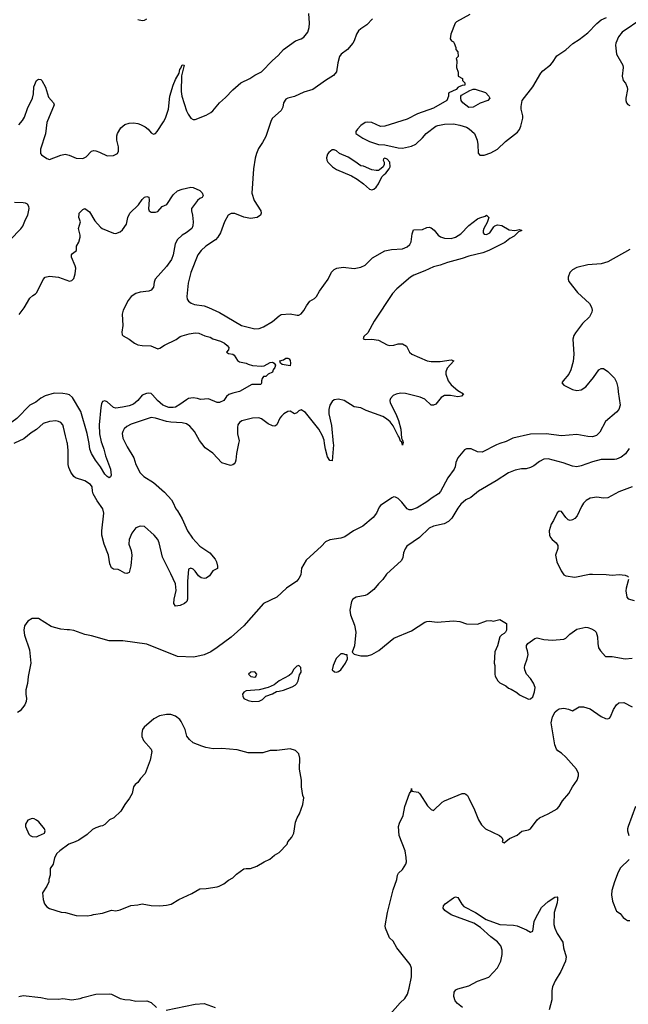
# Model space of a CAD drawing. Header units: inches. Extents: x 1678809 to 1859548, y 384609 to 522868.
# Tile 335 of 386: x 1801858 to 1807376, y 474919 to 483842. Entities that reach past the tile are written whole.
import ezdxf

# ---------------------------------------------------------------- set-up
doc = ezdxf.new("R2010")
doc.units = ezdxf.units.IN
doc.header["$MEASUREMENT"] = 0
doc.layers.add('B8407', color=7, linetype='Continuous')
doc.layers.add('B8408', color=7, linetype='Continuous')

msp = doc.modelspace()

# ---------------------------------------------------------------- linework, layer by layer
at = {"layer": 'B8407', "color": 5}
for points, elevation in [([(1806211.6, 480000), (1806182, 479990), (1806050, 479922.4), (1806010, 479925.1), (1805950, 479951.5), (1805910, 479954), (1805890, 479944.5), (1805830.4, 479870), (1805812.4, 479830), (1805804.9, 479790), (1805796.4, 479770), (1805738.3, 479690), (1805673.8, 479566.1), (1805656.2, 479543.8), (1805596.5, 479510), (1805550, 479472), (1805460.7, 479419.3), (1805410, 479400.4), (1805390, 479401), (1805369.8, 479409.8), (1805322.6, 479470), (1805290, 479503), (1805264.7, 479515.3), (1805250, 479516.9), (1805231, 479510), (1805130, 479439.5), (1805117.2, 479422.8), (1805092.2, 479370), (1805063.7, 479330), (1804970, 479252.3), (1804884, 479210), (1804805.3, 479154.7), (1804770, 479142.4), (1804670.4, 479129.7), (1804630.8, 479110), (1804593.4, 479070), (1804455.9, 478944.1), (1804414, 478870), (1804407.7, 478810), (1804390, 478777.2), (1804370, 478752.7), (1804277.3, 478690), (1804190.3, 478609.8), (1804070, 478551.6), (1803891.2, 478348.8), (1803774.8, 478245.2), (1803650, 478151.8), (1803590, 478114.5), (1803530, 478086.6), (1803435.6, 478064.4), (1803290, 478072.1), (1803010, 478181.3), (1802791.9, 478211.9), (1802670, 478213.7), (1802510, 478259.1), (1802450, 478271.2), (1802350, 478305.1), (1802310, 478314), (1802290, 478312.3), (1802230, 478319.3), (1802172.5, 478332.5), (1802144.1, 478344.1), (1802030, 478414.5), (1801970, 478414.5), (1801931, 478390), (1801902, 478350), (1801894.9, 478310), (1801903.4, 478263.4), (1801947.7, 478130), (1801960.5, 478010), (1801936.3, 477890), (1801930, 477826), (1801914.8, 477770), (1801914, 477730), (1801920.7, 477690), (1801917.3, 477662.7), (1801906, 477634), (1801862, 477578), (1801838, 477562)], 420), ([(1802817.6, 480000), (1802832.2, 479970), (1802892.7, 479870), (1802912.4, 479810), (1802950, 479735.5), (1802982.5, 479702.5), (1803070, 479648.9), (1803170, 479561.1), (1803233.8, 479490), (1803247.9, 479470), (1803273.6, 479410), (1803290.2, 479390), (1803330, 479318.4), (1803380.2, 479210), (1803423.7, 479143.7), (1803490, 479072.3), (1803581.5, 479010), (1803630, 478954), (1803642.8, 478930), (1803651.7, 478890), (1803650.3, 478869.7), (1803610, 478846), (1803578.1, 478801.9), (1803550, 478781.1), (1803530, 478776.4), (1803502.9, 478782.9), (1803480.5, 478800.5), (1803450, 478843), (1803430, 478862), (1803408.9, 478871.1), (1803390, 478861.2), (1803380.5, 478750), (1803379, 478590), (1803372.3, 478570), (1803352.8, 478550), (1803311.9, 478531.9), (1803270, 478527.4), (1803256.8, 478550), (1803259.2, 478590), (1803276.2, 478670), (1803269.4, 478729.4), (1803230, 478820.5), (1803151.7, 478970), (1803121.6, 479101.6), (1803111, 479130), (1803078, 479170), (1802990, 479247.8), (1802950, 479253.3), (1802910, 479235.6), (1802874.9, 479190), (1802850.3, 479130), (1802848.8, 479090), (1802870.2, 479030.2), (1802874.9, 478990), (1802866.5, 478893.5), (1802850, 478832.3), (1802830, 478822), (1802810, 478826.2), (1802770, 478851.7), (1802750, 478858.5), (1802710, 478862.9), (1802690, 478874.3), (1802675.6, 478910), (1802663.4, 478990), (1802623.4, 479090), (1802601.8, 479170), (1802601.5, 479210), (1802621.2, 479370), (1802611.9, 479410), (1802561.3, 479481.3), (1802525.9, 479545.9), (1802518.2, 479570), (1802514.2, 479610), (1802499.7, 479630), (1802450, 479662), (1802364, 479690), (1802350, 479701.2), (1802322.5, 479742.5), (1802303.8, 479783.8), (1802297.2, 479810), (1802296.6, 479936.6), (1802290.7, 480000)], 380), ([(1802603.1, 480000), (1802621.2, 479950), (1802635.6, 479890), (1802682, 479770), (1802686.2, 479713.8), (1802681.4, 479698.6), (1802670.4, 479689.6), (1802650, 479701.3), (1802630, 479722.4), (1802590.6, 479790.6), (1802544.5, 479850), (1802509.8, 479910), (1802495.6, 479950), (1802486.7, 480000)], 360), ([(1803841.7, 480000), (1803824.6, 479910), (1803818, 479850), (1803811.8, 479830), (1803802.4, 479817.6), (1803790, 479806.6), (1803770, 479801.5), (1803690, 479825.8), (1803610, 479912.9), (1803540.5, 479960.5), (1803511, 480000)], 380), ([(1804701, 480000), (1804702, 479990), (1804690, 479844), (1804670, 479847), (1804650, 479879.5), (1804630, 479949.2), (1804622.6, 480000)], 380), ([(1805332.3, 480000), (1805330, 479986.6), (1805325.2, 480000)], 380), ([(1807384.5, 479955.5), (1807351.7, 479908.3), (1807310, 479876.9), (1807270, 479859.8), (1807250, 479856.4), (1807130, 479857.6), (1807050, 479836), (1806950, 479797.4), (1806910, 479791.3), (1806870, 479796.3), (1806786.3, 479826.3), (1806650, 479863.5), (1806610, 479860.5), (1806570, 479838.7), (1806519.9, 479800.1), (1806490, 479783), (1806450, 479772.8), (1806409, 479771), (1806350, 479760.5), (1806290, 479736.9), (1806177.3, 479662.7), (1806018.8, 479570), (1805948.6, 479511.4), (1805904, 479490), (1805859.1, 479450), (1805830, 479415.1), (1805774.6, 479325.4), (1805746.4, 479293.6), (1805707.4, 479272.6), (1805610, 479250.9), (1805570, 479234), (1805483.8, 479150), (1805367.7, 479070), (1805352.1, 479047.9), (1805339.3, 479010), (1805331.9, 478968.1), (1805319.5, 478940.5), (1805184.4, 478815.6), (1805150, 478769.3), (1805110, 478729.2), (1805070, 478679.3), (1805010, 478632.3), (1804990, 478623.7), (1804910, 478609.3), (1804878.8, 478590), (1804867.7, 478570), (1804850.4, 478490), (1804857.1, 478450), (1804895.1, 478355.1), (1804904.4, 478290), (1804893, 478167), (1804872, 478110), (1804891, 478091), (1804950, 478076.3), (1805010, 478078), (1805050, 478088.2), (1805114.9, 478125.1), (1805250, 478236.4), (1805410, 478303.7), (1805530, 478382), (1805550, 478387.3), (1805570, 478390.7), (1805643.4, 478383.4), (1805790, 478395.5), (1805847.5, 478387.5), (1805910, 478367.3), (1806010, 478364), (1806090, 478394.8), (1806130, 478398), (1806150, 478392), (1806210, 478404.7), (1806271, 478371), (1806272, 478310), (1806262, 478290), (1806250, 478278), (1806230, 478268), (1806211.1, 478248.9), (1806191.1, 478168.9), (1806166.4, 478113.6), (1806161, 478010), (1806166, 477990), (1806164.7, 477910), (1806170, 477894), (1806192, 477850), (1806210, 477832), (1806265.4, 477805.4), (1806290, 477784.7), (1806315.3, 477775.3), (1806365.4, 477745.4), (1806390, 477724.7), (1806470, 477684.7), (1806490, 477686), (1806510, 477704.7), (1806526.6, 477750), (1806531.2, 477790), (1806517.6, 477830), (1806490, 477871.8), (1806452, 477910), (1806437.6, 477950), (1806435.1, 477970), (1806438.7, 477990), (1806459.7, 478050), (1806467.6, 478090), (1806462.9, 478122.9), (1806453.2, 478150), (1806453.2, 478170), (1806464, 478190), (1806530, 478234), (1806550, 478239.1), (1806610, 478223.7), (1806690, 478218), (1806791.1, 478228.9), (1806810, 478238), (1806846.5, 478273.5), (1806910, 478317.3), (1806990, 478336.4), (1807010, 478334.4), (1807042.9, 478322.9), (1807070, 478305.5), (1807083.8, 478290), (1807095.8, 478250), (1807098.4, 478190), (1807105.5, 478150), (1807122.8, 478122.8), (1807170, 478072), (1807228.4, 478071.6), (1807348.3, 478048.3), (1807410, 478054.9)], 440), ([(1807410.8, 479610), (1807290, 479564.7), (1807190, 479507.6), (1807150, 479504.7), (1807090, 479515.1), (1807030, 479505.6), (1806995.1, 479484.9), (1806970, 479460.9), (1806950.4, 479430), (1806913.5, 479346.5), (1806890, 479321.2), (1806870, 479309), (1806850, 479304), (1806830, 479309), (1806809.5, 479329.5), (1806770, 479384), (1806750, 479389), (1806730, 479374), (1806698, 479302), (1806676.3, 479270), (1806659.3, 479210), (1806662, 479170), (1806670.5, 479150.5), (1806686.8, 479130), (1806722, 479102), (1806736.3, 479076.3), (1806736.3, 479050), (1806714.8, 478990), (1806727.3, 478930), (1806766.2, 478846.2), (1806792.4, 478812.4), (1806810, 478803), (1806890, 478790.4), (1807023.3, 478816.7), (1807050, 478817.6), (1807175.1, 478815.1), (1807230, 478808.5), (1807293.7, 478813.7), (1807347.3, 478807.3), (1807370, 478798), (1807378, 478790)], 460), ([(1807378, 478770), (1807356, 478690), (1807354.4, 478665.6), (1807362.8, 478610), (1807374, 478594), (1807430, 478578.8)], 460), ([(1805218, 474830), (1805306.7, 474933.3), (1805350, 474970.8), (1805373.6, 475010), (1805390, 475064.7), (1805411, 475169), (1805410, 475246), (1805398.4, 475278.4), (1805277.2, 475430), (1805244, 475490), (1805210, 475522), (1805173.2, 475610), (1805172.7, 475630), (1805191.5, 475750), (1805244.9, 475955.1), (1805276.9, 476050), (1805283.7, 476090), (1805292.5, 476107.5), (1805330, 476142), (1805359, 476190), (1805364, 476210), (1805362.7, 476250), (1805351.8, 476308.2), (1805299.7, 476450), (1805291.2, 476528.8), (1805300.4, 476559.6), (1805335.4, 476630), (1805349.8, 476710.2), (1805392, 476828), (1805408, 476850), (1805410, 476874), (1805414, 476850), (1805470, 476840.5), (1805486.3, 476826.3), (1805556.3, 476716.3), (1805590, 476683), (1805610, 476676.3), (1805689.8, 476750.2), (1805710, 476763.7), (1805870, 476828.5), (1805890, 476828.4), (1805902.6, 476822.6), (1805917.1, 476810), (1805930, 476787.3), (1805981.8, 476681.8), (1806018.7, 476590), (1806045.7, 476545.7), (1806082, 476510), (1806209.1, 476449.1), (1806228.4, 476430), (1806237.3, 476410), (1806232, 476390), (1806250, 476382.8), (1806298.9, 476421.1), (1806367.7, 476452.3), (1806410, 476488.5), (1806470, 476499.6), (1806489.5, 476510), (1806549.7, 476590), (1806569.9, 476610.1), (1806650, 476646), (1806731, 476689), (1806749.3, 476710.7), (1806778.5, 476761.5), (1806837.2, 476830), (1806868.9, 476890), (1806913.2, 476950), (1806924.4, 476990), (1806923.8, 477010), (1806906, 477050), (1806810, 477159.7), (1806770, 477194.5), (1806736.6, 477216.6), (1806726, 477230), (1806709.2, 477270.8), (1806677.6, 477470), (1806690, 477524.7), (1806714, 477570), (1806730, 477586), (1806750, 477596), (1806790, 477602.8), (1806833.4, 477593.4), (1806870, 477578), (1806930, 477614.8), (1806970, 477614), (1807030, 477596.3), (1807130, 477525.7), (1807170, 477508.9), (1807190, 477507), (1807206.5, 477513.5), (1807216, 477524), (1807240.7, 477590), (1807270, 477634), (1807290, 477650.7), (1807334.8, 477654.8), (1807410, 477613.4)], 420), ([(1807441.6, 476710), (1807374.3, 476530), (1807367.8, 476510), (1807367.4, 476490), (1807381.3, 476450)], 420), ([(1807384.4, 476230), (1807305.2, 476154.8), (1807284, 476116), (1807251.5, 476030), (1807227.6, 475950), (1807223.1, 475910), (1807233.7, 475853.7), (1807264.4, 475770), (1807270, 475762), (1807302, 475742), (1807330, 475706.8), (1807350, 475690.8), (1807370, 475678.8), (1807390, 475678.8)], 420), ([(1805872, 474890), (1805826.3, 474926.3), (1805806.2, 474950), (1805793.3, 474990), (1805797.4, 475030), (1805810.9, 475049.1), (1805830, 475058.9), (1805930, 475087.1), (1806010, 475127.2), (1806110, 475166), (1806191.4, 475248.6), (1806220.9, 475310), (1806231.6, 475370), (1806232.5, 475410), (1806219.6, 475450), (1806190, 475484.9), (1806129.2, 475529.2), (1806034.6, 475614.6), (1805975, 475655), (1805770.3, 475729.7), (1805711.5, 475770), (1805698.7, 475790), (1805700.5, 475810), (1805716.9, 475830), (1805790, 475882.6), (1805810, 475892.4), (1805830, 475888), (1805865.3, 475825.3), (1805885.1, 475805.1), (1805991.8, 475750), (1806088.2, 475688.2), (1806210, 475642.8), (1806334.6, 475634.6), (1806368.5, 475628.5), (1806453.4, 475593.4), (1806490, 475571.3), (1806510, 475582), (1806522.4, 475670), (1806536.6, 475703.4), (1806590, 475794.9), (1806648.1, 475851.9), (1806710, 475890.5), (1806730, 475894), (1806733, 475890), (1806734.9, 475870), (1806730, 475839), (1806702.9, 475750), (1806702.1, 475642.1), (1806708.8, 475608.8), (1806730, 475559.3), (1806781.8, 475481.8), (1806789.2, 475430), (1806811.4, 475350), (1806807.2, 475310), (1806763.3, 475216.7), (1806712.3, 475130), (1806690, 475078), (1806683, 475043), (1806681.6, 474958.4), (1806659.5, 474870)], 380), ([(1801850, 474991), (1801890, 474998.8), (1802050, 474981), (1802107.9, 474967.9), (1802210, 474966), (1802250, 474970.7), (1802330, 474958.8), (1802406, 474970), (1802430, 474981), (1802550, 475010.8), (1802670, 475014.8), (1802692, 475010), (1802770, 474970.8), (1802810, 474962.8), (1802859.8, 474959.8), (1802910, 474946), (1803010, 474951.3), (1803050, 474936), (1803098, 474890)], 420), ([(1803185.2, 474865.2), (1803450, 474919.1), (1803530, 474926.8), (1803630, 474891.3)], 420)]:
    msp.add_lwpolyline(points, dxfattribs=dict(at, elevation=elevation))
at = {"layer": 'B8407', "color": 5, "elevation": 440}
for points in [[(1804790, 478095.3), (1804770, 478094), (1804726.2, 478053.8), (1804698.8, 477990), (1804692, 477950), (1804711.1, 477931.1), (1804730, 477928), (1804750, 477936), (1804770, 477951), (1804813.2, 478010), (1804828.7, 478050), (1804826, 478086), (1804814, 478086)], [(1804390, 477988), (1804370, 477982), (1804344.5, 477955.5), (1804324, 477916), (1804302.5, 477897.5), (1804212, 477850), (1804164.5, 477815.5), (1804110.8, 477789.2), (1804030.7, 477769.3), (1803910, 477759), (1803890.9, 477749.1), (1803878, 477730), (1803881, 477710), (1803890.9, 477690.9), (1803930, 477671), (1803970, 477662.8), (1804030, 477666.8), (1804058.6, 477681.4), (1804090, 477711.3), (1804150, 477731.3), (1804185.2, 477754.8), (1804210, 477756), (1804250, 477766), (1804330, 477796), (1804355.3, 477810), (1804370, 477824.7), (1804382.7, 477850), (1804396.5, 477903.5), (1804408.7, 477930), (1804408, 477970)], [(1803990, 477933.2), (1803954, 477930), (1803934, 477910), (1803954, 477890), (1803990, 477884.7), (1803998, 477890), (1804008, 477910)], [(1803190, 477546), (1803126.7, 477533.3), (1803073, 477507), (1802986, 477430), (1802971, 477410), (1802964.5, 477375.5), (1802964.9, 477344.9), (1802981, 477310), (1803050.8, 477230), (1803054.8, 477210), (1803040.7, 477130), (1802994.8, 477010), (1802954.4, 476965.6), (1802930.5, 476929.5), (1802904.7, 476910), (1802891.3, 476890), (1802878, 476830), (1802853.2, 476786.8), (1802810.7, 476729.3), (1802776, 476670), (1802712, 476610), (1802671.3, 476590), (1802630, 476548.7), (1802610, 476535.3), (1802590, 476533.2), (1802550, 476519.3), (1802517.3, 476502.7), (1802470, 476457.2), (1802393.2, 476406.8), (1802362, 476390), (1802304.7, 476370), (1802222, 476310), (1802195.3, 476284.7), (1802174.4, 476245.6), (1802162.8, 476190), (1802136, 476150), (1802136, 476090), (1802121, 476050), (1802122, 476030), (1802104.7, 475990), (1802064.7, 475930), (1802071.3, 475870), (1802084.7, 475830), (1802103.5, 475803.5), (1802127.1, 475787.1), (1802233.7, 475753.7), (1802274, 475750), (1802370, 475722.8), (1802470, 475720.7), (1802510, 475726.8), (1802526.6, 475733.4), (1802610, 475744), (1802690, 475770.6), (1802730, 475766.8), (1802770, 475774), (1802867.2, 475812.8), (1802930, 475820.7), (1802970, 475830.7), (1803050, 475814), (1803130, 475810.7), (1803190, 475816.3), (1803232.5, 475827.5), (1803302, 475870), (1803418.4, 475921.6), (1803490, 475964), (1803550, 475966.8), (1803650, 475982.8), (1803668, 475990), (1803708, 476010), (1803750, 476044.7), (1803790, 476064.7), (1803823.2, 476096.8), (1803890, 476146), (1803910, 476150.8), (1803950, 476150.8), (1804008, 476170), (1804075.3, 476210), (1804126.3, 476233.7), (1804169, 476270), (1804210, 476294.8), (1804284, 476370), (1804290, 476392), (1804325.6, 476434.4), (1804344, 476470), (1804358, 476570), (1804375.3, 476610), (1804396.5, 476643.5), (1804424, 476730), (1804433.2, 476790), (1804426, 476810), (1804413.2, 476890), (1804414, 476950), (1804396, 477050), (1804399, 477150), (1804388.7, 477190), (1804358, 477218), (1804310, 477233.2), (1804190, 477219), (1804130, 477219), (1804062, 477198), (1803930, 477199), (1803830, 477224), (1803690, 477236), (1803612.9, 477232.9), (1803547.2, 477247.2), (1803510, 477257.2), (1803430, 477289.2), (1803398.6, 477318.6), (1803374, 477350), (1803359.3, 477410), (1803322.5, 477482.5), (1803310, 477499), (1803269.4, 477529.4), (1803230, 477545.2)], [(1801970, 476602), (1801931.6, 476588.4), (1801911.3, 476550), (1801911.3, 476530), (1801942, 476462), (1801952, 476450), (1801970, 476441), (1802010, 476438), (1802030, 476444.7), (1802082, 476470), (1802088.7, 476490), (1802082, 476510), (1802031.8, 476571.8), (1802010, 476589), (1801990, 476599)]]:
    msp.add_lwpolyline(points, close=True, dxfattribs=at)
at = {"layer": 'B8408', "color": 5}
for points, elevation in [([(1801851.8, 482890), (1801884.4, 482930), (1801901.3, 482958.7), (1801930, 483037), (1801975.3, 483130), (1801984.1, 483170), (1801987.6, 483232.4), (1802010, 483290.2), (1802030, 483303.2), (1802050, 483299.2), (1802059.7, 483290), (1802093, 483230), (1802120.8, 483140.8), (1802164.9, 483090), (1802170.4, 483070), (1802104.2, 482910), (1802093.4, 482806.6), (1802046.9, 482670), (1802047.4, 482630), (1802056.2, 482616.2), (1802103.1, 482583.1), (1802130, 482574.7), (1802230, 482614.7), (1802270, 482622.3), (1802305.8, 482614.2), (1802370, 482588), (1802430, 482584), (1802461.7, 482598.3), (1802509.5, 482650), (1802530, 482656.4), (1802550, 482654.4), (1802582, 482642), (1802650, 482607.3), (1802710, 482610.8), (1802744, 482630), (1802755.1, 482650), (1802754.5, 482690), (1802739.7, 482750), (1802740.4, 482790), (1802745.3, 482810), (1802776.5, 482863.5), (1802810, 482892.2), (1802850, 482905.2), (1802890, 482906), (1802930, 482900.2), (1802953.4, 482893.4), (1802996.4, 482870), (1803022, 482850), (1803050, 482816.4), (1803070, 482806), (1803090, 482810.4), (1803106, 482830), (1803163.1, 482916.9), (1803179.8, 482950), (1803207.8, 483032.2), (1803220.5, 483150), (1803249.1, 483250), (1803270, 483301.6), (1803303.1, 483356.9), (1803310, 483390.6), (1803318.5, 483401.5), (1803330, 483433.4), (1803350.2, 483430), (1803326.7, 483333.3), (1803322, 483190), (1803328.4, 483150), (1803370, 483016.3), (1803386.1, 482986.1), (1803410.3, 482950.2), (1803430, 482938.4), (1803450, 482938), (1803550, 482977.7), (1803590, 483000.9), (1803610, 483017.4), (1803669.9, 483090.1), (1803723.3, 483136.7), (1803790, 483207.7), (1803863, 483270), (1803945.6, 483310), (1803990, 483340.7), (1804050, 483370.1), (1804148.9, 483471.1), (1804203, 483516.9), (1804250, 483570.9), (1804359.1, 483650), (1804410, 483670.1), (1804434.9, 483685.1), (1804470.5, 483730), (1804482, 483770), (1804485.7, 483810), (1804479.2, 483899.2)], 380), ([(1802930, 483844), (1802970, 483834.8), (1802990, 483838.8), (1803010, 483850.8)], 420), ([(1805057.6, 483850), (1805004.4, 483795.6), (1804950, 483760.5), (1804930, 483740.7), (1804912, 483710), (1804891.7, 483650), (1804877.6, 483630), (1804830, 483571.8), (1804774, 483530), (1804759.1, 483510), (1804742, 483450), (1804730.7, 483370), (1804704.7, 483335.3), (1804630, 483291.8), (1804517.3, 483210), (1804434.4, 483185.6), (1804350, 483145.1), (1804290, 483132.1), (1804270, 483120.5), (1804251.4, 483090), (1804243.2, 483050), (1804230, 483019.1), (1804151.1, 482950), (1804137.1, 482930), (1804090, 482784.2), (1804061, 482730), (1804024.4, 482675.6), (1804005, 482630), (1803993, 482587), (1803977.2, 482490), (1803961.4, 482270), (1803983.9, 482203.9), (1804043.6, 482110), (1804048.9, 482090), (1804040.9, 482070), (1804010, 482049.2), (1803950, 482041.2), (1803890, 482053.2), (1803810, 482084.2), (1803774.3, 482085.7), (1803748.3, 482071.7), (1803715.2, 482010), (1803678.8, 481910), (1803655.8, 481870), (1803632.5, 481847.5), (1803544.9, 481790), (1803503.1, 481750), (1803472.9, 481710), (1803410.4, 481550.4), (1803386.9, 481453.1), (1803373.2, 481333.2), (1803377.3, 481310), (1803390, 481291), (1803413, 481273), (1803442.4, 481262.4), (1803530, 481247.4), (1803570, 481234), (1803670, 481187.1), (1803870, 481071.3), (1803990, 481041.7), (1804030, 481042.8), (1804070, 481059.7), (1804150, 481106.4), (1804210, 481158.5), (1804230, 481168.9), (1804310, 481175.2), (1804375.2, 481164.8), (1804390, 481165.7), (1804410, 481176), (1804434.6, 481205.4), (1804459.8, 481250), (1804489.7, 481290), (1804530, 481314.9), (1804550, 481334.4), (1804577.8, 481382.2), (1804656.1, 481490), (1804686.2, 481553.8), (1804710, 481579), (1804733.2, 481590), (1804790, 481599.7), (1804890, 481587.2), (1804950, 481600.7), (1804990, 481618.2), (1805057.3, 481682.7), (1805170, 481747.3), (1805230, 481760.4), (1805330, 481766.3), (1805370, 481783.2), (1805394.2, 481805.8), (1805407, 481830), (1805417.6, 481902.4), (1805430, 481937.3), (1805510, 481941.1), (1805550, 481959.3), (1805570, 481962), (1805590, 481956.3), (1805616.1, 481936.1), (1805650.8, 481890), (1805673.7, 481873.7), (1805710, 481861.7), (1805770, 481858.2), (1805810, 481872.2), (1805858.7, 481901.3), (1805930, 481975.5), (1806010, 482036.4), (1806030, 482047.7), (1806078.4, 482061.6), (1806090.4, 482070.4), (1806110.7, 482050), (1806095.8, 482004.2), (1806064.9, 481950), (1806059.1, 481930), (1806059.1, 481910), (1806070, 481897.3), (1806090, 481894), (1806121.2, 481910), (1806156.3, 481963.7), (1806166.5, 481973.5), (1806190, 481984.4), (1806230, 481977), (1806297, 481937), (1806347.3, 481932.7), (1806390, 481942), (1806411.6, 481931.6), (1806380.7, 481919.3), (1806340.7, 481879.3), (1806301.4, 481858.6), (1806256.7, 481823.3), (1806110.6, 481750), (1806057.3, 481730), (1805930, 481700.2), (1805870, 481677.4), (1805737.7, 481642.3), (1805670, 481616.7), (1805610, 481603.6), (1805530, 481564.7), (1805432.4, 481527.6), (1805401.7, 481510), (1805277.9, 481402.1), (1805238.9, 481361.1), (1805073.4, 481110), (1805014.7, 481005.3), (1804977.1, 480970), (1804971, 480950), (1804990, 480944.6), (1805050, 480946), (1805110, 480938), (1805190, 480894.4), (1805210, 480888.7), (1805250, 480893.7), (1805290, 480905.7), (1805330, 480905.3), (1805363.6, 480883.6), (1805393.4, 480830), (1805412.4, 480810), (1805551.7, 480751.7), (1805590, 480745), (1805670, 480745.1), (1805770, 480759.6), (1805794, 480750), (1805734.9, 480685.1), (1805721.2, 480650), (1805722.2, 480630), (1805743.6, 480570), (1805770, 480533.1), (1805830, 480481.1), (1805881, 480450), (1805862.8, 480430), (1805830, 480423.9), (1805764.9, 480435.1), (1805710, 480437), (1805680.6, 480419.4), (1805630, 480358.7), (1805610, 480348.8), (1805589.7, 480350), (1805530, 480401.7), (1805490, 480421.7), (1805354.9, 480454.9), (1805310, 480456), (1805270.3, 480449.7), (1805245.1, 480434.9), (1805220.7, 480410), (1805212.7, 480390), (1805215.8, 480370), (1805268.2, 480270), (1805292, 480210), (1805313.6, 480130), (1805319.1, 480050), (1805330, 480031), (1805334, 480010), (1805332.3, 480000)], 380), ([(1805938.8, 483890), (1805817.5, 483822.5), (1805804.9, 483810), (1805766.8, 483710), (1805762, 483670), (1805771.6, 483651.6), (1805790, 483642), (1805798, 483630), (1805812, 483590), (1805812.7, 483572.7), (1805831.3, 483550), (1805832, 483510), (1805814, 483490), (1805822, 483470), (1805818, 483410), (1805832, 483368), (1805834, 483330), (1805872, 483310), (1805874, 483290), (1805894, 483270), (1805892.7, 483247.3), (1805870, 483246), (1805850, 483238), (1805834, 483230), (1805814, 483210), (1805750, 483178), (1805744.7, 483170), (1805744.7, 483150), (1805731.3, 483110), (1805610, 483039.5), (1805464.7, 482990), (1805370, 482940.9), (1805170, 482877), (1805130, 482875.1), (1805050, 482909.3), (1805010, 482912.7), (1804990, 482909.2), (1804950, 482884), (1804921, 482850), (1804904.7, 482830), (1804906, 482810), (1804968.5, 482768.5), (1805030, 482737.3), (1805110, 482710.7), (1805170, 482707.3), (1805290, 482680.5), (1805330, 482678.4), (1805410, 482696.4), (1805450, 482715.5), (1805510, 482770.7), (1805543.7, 482810), (1805630, 482876.4), (1805650, 482884.4), (1805710, 482894), (1805790, 482898.8), (1805850, 482887.3), (1805910, 482867.3), (1805934.2, 482854.2), (1805982, 482810), (1806006, 482750), (1806012.4, 482710), (1806013.4, 482633.4), (1806030, 482614.8), (1806070, 482614.9), (1806130, 482634.4), (1806190.8, 482669.2), (1806261.6, 482738.4), (1806370, 482822.4), (1806390, 482847.7), (1806402.8, 482877.2), (1806418.9, 482950), (1806419.7, 482970), (1806405.1, 483030), (1806403.3, 483056.7), (1806412.3, 483110), (1806510, 483232.7), (1806583, 483357), (1806602.2, 483377.8), (1806670, 483432.2), (1806690, 483454.9), (1806726.9, 483513.1), (1806810, 483568.9), (1806872.2, 483627.8), (1806930, 483662.8), (1807010, 483723.6), (1807090, 483807.7), (1807130, 483842), (1807176.8, 483863.2)], 420), ([(1807499.3, 483850), (1807319.3, 483730), (1807286, 483686), (1807263.8, 483630), (1807260.5, 483610), (1807268, 483530), (1807324.9, 483430), (1807330.7, 483410), (1807319.1, 483330), (1807330.7, 483290), (1807350, 483266), (1807366, 483230), (1807368.2, 483210), (1807353, 483130), (1807353.4, 483110), (1807360.7, 483090), (1807372.8, 483072.8), (1807390, 483063)], 420), ([(1801852.7, 481170), (1801899.3, 481230), (1801950, 481318.8), (1801976.2, 481343.8), (1802002.4, 481357.6), (1802014.5, 481370), (1802070, 481487.3), (1802089.6, 481510), (1802130, 481516.5), (1802210, 481509), (1802310, 481473.4), (1802330, 481477.3), (1802350, 481496), (1802362.4, 481537.6), (1802366, 481590), (1802361.6, 481610), (1802327.8, 481690), (1802327, 481710), (1802336, 481724), (1802373.2, 481750), (1802374, 481790), (1802394.5, 481825.5), (1802406, 481870), (1802406, 481890), (1802392.3, 481950), (1802408.7, 482010), (1802395.3, 482050), (1802396.4, 482083.6), (1802398, 482090), (1802430, 482122), (1802450, 482131.3), (1802490, 482101), (1802538.3, 482018.3), (1802590, 481960.7), (1802606, 481950), (1802710, 481906), (1802730, 481904.7), (1802770, 481921), (1802790, 481938), (1802826, 481990), (1802839.5, 482050), (1802858, 482090), (1802934.9, 482165.1), (1802970, 482213.4), (1802990, 482233), (1803010, 482241), (1803030, 482234), (1803033.4, 482210), (1803026.8, 482126.8), (1803032, 482110), (1803050, 482098), (1803090, 482098), (1803110, 482104.7), (1803149.6, 482150.4), (1803191.5, 482168.5), (1803250, 482253.4), (1803289.6, 482290.4), (1803330, 482307.3), (1803410, 482324.7), (1803430, 482322), (1803492.7, 482292.7), (1803512.7, 482272.7), (1803522, 482250), (1803514, 482230), (1803490, 482222), (1803470, 482204), (1803417.3, 482130), (1803416.3, 482110), (1803425.5, 482070), (1803430.6, 482010), (1803427.5, 481972.5), (1803418.8, 481950), (1803366.8, 481910), (1803330, 481889.6), (1803290.2, 481849.8), (1803268.2, 481810), (1803250.2, 481710), (1803234.6, 481670), (1803190, 481604.5), (1803087.7, 481490), (1803076.7, 481463.3), (1803070, 481419), (1803050.6, 481390), (1803030, 481382.4), (1802950, 481371.3), (1802910, 481359.7), (1802870, 481333.3), (1802843.1, 481296.9), (1802796.9, 481210), (1802788.1, 481171.9), (1802792.6, 481070), (1802784.4, 481010), (1802786.4, 480986.4), (1802795.8, 480975.8), (1802850, 480947.7), (1802900.4, 480910), (1802930, 480894), (1802970, 480888.2), (1803047, 480887), (1803110, 480860.4), (1803130, 480864.4), (1803170, 480892), (1803275.8, 480944.2), (1803313.2, 480970), (1803330, 480976.5), (1803394.9, 480994.9), (1803450, 481003.8), (1803482.5, 481002.5), (1803535.9, 480975.9), (1803586.4, 480966.4), (1803610.5, 480950.5), (1803678, 480930), (1803714, 480910), (1803738.8, 480890), (1803754.8, 480870), (1803751, 480849), (1803732, 480830), (1803750, 480818), (1803790, 480811), (1803802.5, 480802.5), (1803834.4, 480754.4), (1803850, 480742), (1803910, 480730.4), (1803930, 480719.3), (1803970, 480708), (1804050, 480703.1), (1804074, 480706), (1804130, 480734.8), (1804150, 480738.8), (1804164.7, 480730), (1804178, 480710), (1804171.3, 480690), (1804156, 480670), (1804150, 480648), (1804110, 480628.7), (1804090, 480608), (1804070, 480608), (1804058, 480590), (1804051.3, 480570), (1804050.9, 480549.1), (1804043.6, 480536.4), (1803963.4, 480536.6), (1803850, 480472.3), (1803790, 480458), (1803755.4, 480444.6), (1803734.1, 480425.9), (1803707.7, 480390), (1803670, 480373), (1803650, 480374.3), (1803570, 480405.4), (1803498.6, 480398.6), (1803469.7, 480409.7), (1803430, 480415.1), (1803390, 480407.6), (1803370, 480398), (1803310, 480354.3), (1803270, 480331.5), (1803250, 480327), (1803211, 480329), (1803157.4, 480350), (1803107.7, 480390), (1803063.7, 480443.7), (1803050, 480453.7), (1803030, 480456.8), (1803006.5, 480453.5), (1802970, 480438.9), (1802928.9, 480390), (1802890, 480358.4), (1802850, 480342), (1802790.1, 480329.9), (1802730, 480322.9), (1802710, 480327.8), (1802650, 480379.7), (1802630, 480388), (1802610, 480382.9), (1802598.8, 480361.2), (1802592.5, 480327.5), (1802579.3, 480170), (1802580.7, 480090), (1802597, 480017), (1802603.1, 480000)], 360), ([(1801773.1, 481846.9), (1801870, 481946.8), (1801886, 481970), (1801910, 482031.3), (1801932.3, 482070), (1801942.7, 482130), (1801941.2, 482150), (1801928.7, 482170), (1801910, 482179.3), (1801890, 482183.7), (1801810, 482185.6)], 380), ([(1807390, 481760.4), (1807190, 481647.3), (1807130, 481628.7), (1807010, 481621.5), (1806910, 481595.8), (1806870, 481575.6), (1806845.5, 481550), (1806830.6, 481510), (1806830.7, 481490), (1806837.3, 481470), (1806914, 481370), (1807025.5, 481270), (1807042.8, 481237.2), (1807048, 481210), (1807045.5, 481190), (1807025.5, 481150), (1806961.6, 481090), (1806895.8, 481004.2), (1806881.2, 480978.8), (1806873.5, 480946.5), (1806881.1, 480810), (1806875.3, 480744.7), (1806853.4, 480670), (1806835.5, 480630), (1806784, 480570), (1806774.8, 480550), (1806791, 480530), (1806870, 480490.3), (1806910, 480481.3), (1806950, 480487.2), (1806990, 480515.3), (1807061, 480599), (1807110, 480667.7), (1807130, 480680.5), (1807150, 480680.5), (1807190, 480652.7), (1807250, 480593.4), (1807270, 480556), (1807281.3, 480510), (1807283.1, 480470), (1807303.1, 480350), (1807290.3, 480310), (1807270, 480284), (1807170, 480200.5), (1807116.9, 480103.1), (1807087, 480073), (1807050, 480061.5), (1807010, 480063.5), (1806910, 480081.5), (1806770, 480069.8), (1806630, 480088.2), (1806490, 480084.6), (1806329.5, 480050.5), (1806270, 480019.8), (1806211.6, 480000)], 420), ([(1802486.7, 480000), (1802470.5, 480090.5), (1802412, 480291.9), (1802337.5, 480417.5), (1802310, 480442.6), (1802288.9, 480448.9), (1802250, 480455.7), (1802170, 480458.9), (1802090, 480434.2), (1802048.9, 480411.1), (1802004.5, 480375.6), (1801950, 480347.4), (1801831.2, 480228.8), (1801753.4, 480170), (1801671.5, 480128.5), (1801599.6, 480070), (1801510, 480031.3), (1801430, 480025.1), (1801390, 480001.1), (1801388.7, 480000)], 360), ([(1805325.2, 480000), (1805318.6, 480018.6), (1805310, 480021.2), (1805299.3, 480059.3), (1805290, 480069.3), (1805242.8, 480162.8), (1805217.4, 480197.4), (1805185.1, 480225.1), (1805150, 480245.4), (1805000.5, 480300.5), (1804950, 480326), (1804890, 480334), (1804801.2, 480390), (1804750, 480403), (1804710, 480396.3), (1804690, 480382.9), (1804670.2, 480349.8), (1804660.8, 480310), (1804660.8, 480270), (1804684.6, 480164.6), (1804701, 480000)], 380), ([(1804622.6, 480000), (1804618.2, 480030), (1804602.9, 480070), (1804570.4, 480130.4), (1804450, 480282.9), (1804410, 480305.6), (1804390, 480298.7), (1804370, 480278.4), (1804350, 480271.6), (1804310, 480294.7), (1804290, 480291.1), (1804253, 480270), (1804230.5, 480250), (1804216.4, 480230), (1804190.3, 480169.7), (1804170, 480159.5), (1804150, 480160.7), (1804110, 480178.7), (1804050, 480225.1), (1804026.9, 480233.1), (1803968.9, 480231.1), (1803873.5, 480206.5), (1803850, 480192), (1803837.1, 480170), (1803832.4, 480147.6), (1803832.2, 480090), (1803846.9, 480026.9), (1803841.7, 480000)], 380), ([(1802290.7, 480000), (1802289.8, 480009.8), (1802272.6, 480070), (1802256.9, 480150), (1802249.5, 480170), (1802230, 480191.8), (1802210, 480201.6), (1802186.2, 480206.2), (1802130, 480202), (1802070, 480183.5), (1802010, 480127.4), (1801962.2, 480097.8), (1801895.5, 480044.5), (1801810, 480003.1), (1801805.2, 480000)], 380), ([(1803511, 480000), (1803489.2, 480029.2), (1803443.5, 480110), (1803399.8, 480159.8), (1803370, 480179.8), (1803330, 480189.8), (1803230, 480193.6), (1803190, 480201), (1803090, 480232.1), (1803050, 480236.8), (1802870, 480176.4), (1802830, 480155.8), (1802806.3, 480133.7), (1802792, 480110), (1802787.8, 480092.3), (1802793.4, 480050), (1802817.6, 480000)], 380)]:
    msp.add_lwpolyline(points, dxfattribs=dict(at, elevation=elevation))
for points, elevation in [([(1805930, 483045.2), (1805875.3, 483090), (1805862, 483110), (1805858, 483130), (1805858, 483150), (1805863.1, 483156.9), (1805940.4, 483199.6), (1805970, 483212), (1805988.4, 483211.6), (1806081, 483181), (1806112, 483150), (1806122, 483130), (1806102, 483110), (1806033.2, 483086.8), (1805970, 483048.7)], 420), ([(1804690, 482662.7), (1804660.9, 482639.1), (1804650, 482622), (1804639.1, 482590), (1804642, 482570), (1804653, 482550), (1804693.4, 482510), (1804730, 482483.1), (1804867.4, 482427.4), (1804918.3, 482398.3), (1804976, 482356), (1805030, 482304.9), (1805050, 482299.1), (1805070, 482307.3), (1805090, 482324.9), (1805110, 482354), (1805142.5, 482417.5), (1805161.5, 482438.5), (1805179, 482450), (1805208.7, 482490), (1805218, 482510), (1805215.3, 482550), (1805190, 482578), (1805170, 482586), (1805158, 482582), (1805154, 482570), (1805162, 482550), (1805162, 482530), (1805154, 482510), (1805119.8, 482480.2), (1805110, 482475.3), (1805090, 482475.3), (1805050, 482481.2), (1804974.8, 482514.8), (1804950, 482517.2), (1804898, 482558), (1804837.2, 482597.2), (1804759, 482630), (1804730, 482652.7), (1804710, 482661.2)], 420), ([(1804310, 480706), (1804238, 480718), (1804222, 480730), (1804218, 480750), (1804250, 480761), (1804270, 480774), (1804290, 480776), (1804302, 480770), (1804310, 480754), (1804314.8, 480730)], 360)]:
    msp.add_lwpolyline(points, close=True, dxfattribs=dict(at, elevation=elevation))

doc.saveas('drawing.dxf')
